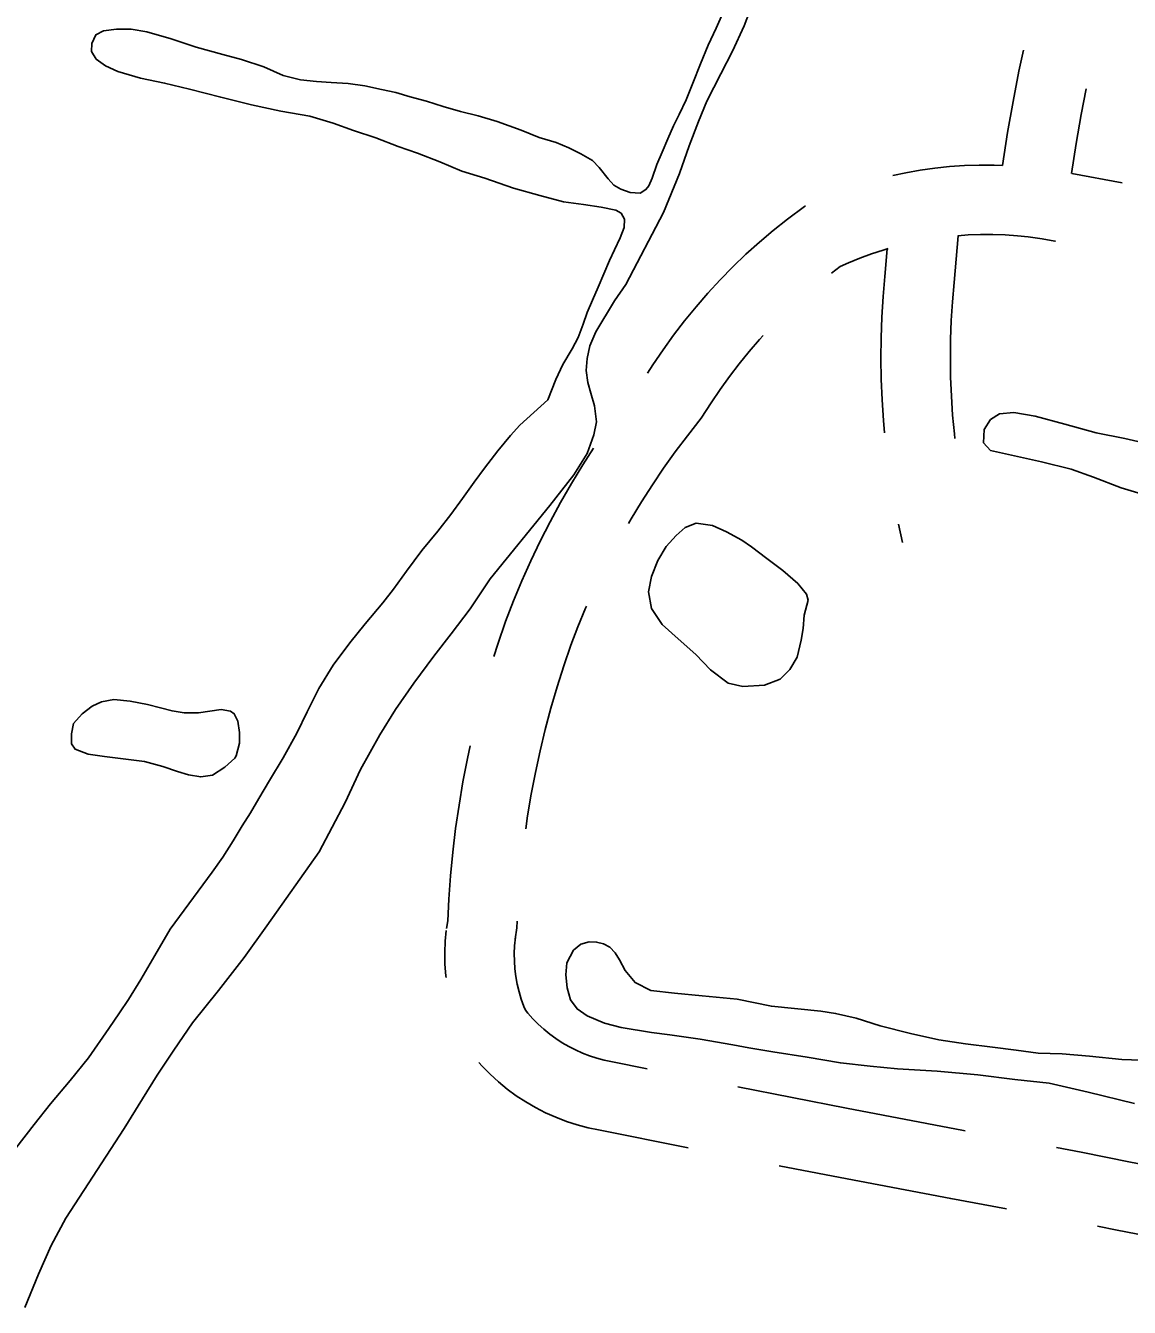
# Model space of a CAD drawing. Extents: x 3535183 to 3573198, y 534952 to 560562.
# Drawn here: x 3563462 to 3563938, y 550235 to 550789 of the extents above; entities that cross this region are included whole.
import ezdxf

# ---------------------------------------------------------------- set-up
doc = ezdxf.new("R2010")
doc.units = 0
doc.layers.add('V-ROAD-CNTR', color=7, linetype='Continuous')
doc.layers.add('V-TOPO-SHOR', color=7, linetype='Continuous')

msp = doc.modelspace()

# ---------------------------------------------------------------- linework, layer by layer
at = {"layer": 'V-ROAD-CNTR'}
msp.add_line((3563838.72, 550573.19), (3563840.5, 550565.28), dxfattribs=at)
for points in [[(3563892.67, 550777.92), (3563890.75, 550768.81), (3563888.19, 550755.69), (3563885.82, 550742.42), (3563883.71, 550728.18)], [(3563919.84, 550761.25), (3563917.69, 550750.18), (3563915.43, 550737.58), (3563913.51, 550724.62)], [(3563836.27, 550723.75), (3563841.83, 550724.94), (3563848.13, 550726.06), (3563854.46, 550726.96), (3563860.81, 550727.63), (3563867.19, 550728.08), (3563873.58, 550728.31), (3563879.98, 550728.31), (3563883.7, 550728.18)], [(3563913.54, 550724.62), (3563935.32, 550720.67)], [(3563730.35, 550638.43), (3563732.62, 550642.04), (3563736.99, 550648.53), (3563741.55, 550654.88), (3563746.31, 550661.09), (3563751.26, 550667.15), (3563756.39, 550673.06), (3563761.7, 550678.81), (3563767.18, 550684.39), (3563772.83, 550689.8), (3563778.65, 550695.03), (3563784.62, 550700.08), (3563790.75, 550704.94), (3563798.16, 550710.46), (3563798.56, 550710.64)], [(3563864.4, 550697.81), (3563868.78, 550698.12), (3563874.11, 550698.31), (3563879.45, 550698.31), (3563884.78, 550698.12), (3563890.11, 550697.75), (3563894.69, 550697.26), (3563900.73, 550696.43), (3563906.19, 550695.46), (3563906.58, 550695.39)], [(3563864.44, 550697.81), (3563862.77, 550677.67), (3563862.03, 550669.3), (3563861.51, 550661.15), (3563861.21, 550652.99), (3563861.12, 550644.83), (3563861.24, 550636.67), (3563861.56, 550628.52), (3563862.1, 550620.37), (3563862.85, 550612.25), (3563863.09, 550610.26)], [(3563809.7, 550681.66), (3563813.45, 550684.45), (3563817.06, 550686.07), (3563822, 550688.09), (3563827.01, 550689.93), (3563832.09, 550691.59), (3563834.26, 550692.22)], [(3563833.86, 550692.1), (3563832.88, 550680.23), (3563832.11, 550671.57), (3563831.55, 550662.65), (3563831.22, 550653.72), (3563831.11, 550644.79), (3563831.24, 550635.85), (3563831.6, 550626.92), (3563832.19, 550618.01), (3563832.68, 550612.71)], [(3563722.08, 550573.52), (3563723.23, 550575.51), (3563727.72, 550582.92), (3563732.41, 550590.21), (3563737.27, 550597.39), (3563742.31, 550604.44), (3563747.53, 550611.36), (3563753.54, 550618.95), (3563757.77, 550625.67), (3563761.62, 550631.4), (3563765.65, 550637), (3563769.85, 550642.48), (3563774.21, 550647.83), (3563778.73, 550653.04), (3563780.25, 550654.68)], [(3563663.91, 550516.11), (3563665.59, 550521.45), (3563668.95, 550531.25), (3563672.41, 550540.14), (3563676.04, 550548.83), (3563679.89, 550557.43), (3563683.95, 550565.92), (3563688.22, 550574.31), (3563692.7, 550582.6), (3563697.39, 550590.76), (3563702.28, 550598.81), (3563706.91, 550606.04)], [(3563677.7, 550441.69), (3563678.5, 550447.3), (3563680.08, 550456.7), (3563681.87, 550466.05), (3563683.89, 550475.37), (3563686.11, 550484.63), (3563688.56, 550493.84), (3563691.22, 550502.99), (3563694.09, 550512.07), (3563697.13, 550520.96), (3563700.23, 550528.92), (3563703.57, 550536.91), (3563704, 550537.86)], [(3563643.49, 550398.64), (3563644, 550401.99), (3563644.46, 550411.26), (3563645.2, 550421.46), (3563646.18, 550431.64), (3563647.4, 550441.8), (3563648.86, 550451.92), (3563650.55, 550462), (3563652.48, 550472.05), (3563653.65, 550477.47)], [(3563673.14, 550394.08), (3563673.89, 550398.97), (3563674.03, 550401.88)], [(3563643.25, 550377.45), (3563643.14, 550378.27), (3563642.8, 550383.26), (3563642.73, 550388.25), (3563642.94, 550393.25), (3563643.38, 550397.82)], [(3563730.15, 550338.1), (3563715.11, 550341.11), (3563711.56, 550341.85), (3563708.39, 550342.69), (3563705.26, 550343.69), (3563702.19, 550344.87), (3563699.19, 550346.2), (3563696.27, 550347.69), (3563693.43, 550349.33), (3563690.68, 550351.13), (3563688.03, 550353.07), (3563685.49, 550355.14), (3563683.07, 550357.35), (3563680.76, 550359.69), (3563678.58, 550362.14), (3563677.56, 550363.42), (3563676.89, 550364.99), (3563675.76, 550368.13), (3563674.81, 550371.33), (3563674.03, 550374.58), (3563673.43, 550377.86), (3563673.02, 550381.17), (3563672.79, 550384.5), (3563672.74, 550387.84), (3563672.88, 550391.17), (3563673.24, 550394.9)], [(3563747.88, 550303.95), (3563709.11, 550311.72), (3563704.67, 550312.64), (3563699.95, 550313.89), (3563695.3, 550315.38), (3563690.74, 550317.13), (3563686.28, 550319.11), (3563681.93, 550321.33), (3563677.7, 550323.77), (3563673.61, 550326.44), (3563669.67, 550329.33), (3563665.89, 550332.42), (3563662.28, 550335.71), (3563658.85, 550339.18), (3563657.38, 550340.83)], [(3563867.56, 550311.34), (3563866.8, 550311.48), (3563816.18, 550321.11), (3563769.37, 550330.25)], [(3564005.22, 550285.84), (3564002.77, 550286.23), (3563981.47, 550289.86), (3563960.21, 550293.71), (3563938.99, 550297.77), (3563917.62, 550302.07), (3563906.9, 550304.06)], [(3563885.37, 550277.54), (3563861.27, 550282), (3563810.51, 550291.65), (3563787.13, 550296.22)], [(3564023.12, 550252.62), (3564019.5, 550253.17), (3563997.88, 550256.63), (3563976.28, 550260.32), (3563954.72, 550264.22), (3563933.21, 550268.33), (3563924.66, 550270.05)]]:
    msp.add_lwpolyline(points, dxfattribs=at)
at = {"layer": 'V-TOPO-SHOR'}
for points in [[(3563775.94, 550798.61), (3563772.07, 550788.44), (3563766.98, 550777.5), (3563761.97, 550767.71), (3563755.95, 550755.86), (3563752.32, 550747.06), (3563748.23, 550736.66), (3563744.05, 550724.72), (3563737.25, 550707.82), (3563720.91, 550676.69), (3563715.98, 550669.66), (3563707.97, 550656.29), (3563705.42, 550650.32), (3563704.18, 550644.73), (3563703.78, 550639.6), (3563704.53, 550634.39), (3563705.74, 550629.79), (3563707.33, 550624.35), (3563708.22, 550617.45), (3563707.06, 550611.79), (3563704.19, 550603.83), (3563698.42, 550594.5), (3563688.11, 550581.36), (3563662.26, 550549.66), (3563653.64, 550536.75), (3563645.49, 550525.9), (3563638.02, 550516.19), (3563629.33, 550504.66), (3563621.48, 550493.19), (3563614.62, 550482.26), (3563606.3, 550467.35), (3563599.74, 550453.13), (3563588.48, 550431.79), (3563565.78, 550399.85), (3563556.08, 550386.18), (3563544.93, 550371.81), (3563533.77, 550357.98), (3563525.62, 550346.14), (3563518.53, 550335.36), (3563512.14, 550325.12), (3563504.21, 550312.35), (3563478.95, 550273.6), (3563472.63, 550261.83), (3563467.22, 550249.36), (3563461.36, 550235.06)], [(3563720.31, 550704.96), (3563718.87, 550707.57), (3563716.65, 550708.88), (3563710.3, 550710.13), (3563702.64, 550711.22), (3563694.07, 550712.48), (3563683.73, 550715.12), (3563672.33, 550718.3), (3563660.02, 550722.63), (3563650.14, 550725.73), (3563640.51, 550729.67), (3563630.87, 550733.38), (3563622.6, 550736.39), (3563612.89, 550740.1), (3563603.32, 550743.27), (3563594.45, 550746.45), (3563584.35, 550749.39), (3563571.95, 550751.65), (3563559.24, 550754.38), (3563545.92, 550757.56), (3563532.38, 550761.05), (3563521.66, 550763.69), (3563511.25, 550765.87), (3563501.53, 550768.74), (3563496.1, 550771.13), (3563492.13, 550774.06), (3563490.15, 550777.36), (3563490.31, 550780.8), (3563491.93, 550784.55), (3563495.31, 550786.3), (3563500.91, 550787.05), (3563507.26, 550786.95), (3563514.07, 550785.78), (3563524.48, 550782.84), (3563535.35, 550779.2), (3563546.9, 550776.02), (3563554.94, 550773.84), (3563564.58, 550770.75), (3563572.92, 550767.05), (3563580.34, 550765.18), (3563587.31, 550764.39), (3563593.59, 550763.91), (3563601.02, 550763.58), (3563608.21, 550762.48), (3563615.33, 550761), (3563621.53, 550759.6), (3563627.81, 550757.82), (3563634.77, 550755.96), (3563641.96, 550753.64), (3563649.46, 550751.47), (3563657.2, 550749.53), (3563665.31, 550747.12), (3563675.71, 550743.34), (3563683.51, 550740.25), (3563690.78, 550738), (3563696.29, 550735.68), (3563701.49, 550733.14), (3563706.46, 550730.21), (3563709.44, 550727.21), (3563713.33, 550722.38), (3563715.77, 550719.61), (3563718.75, 550717.84), (3563722.73, 550716.44), (3563727.17, 550716.2), (3563729.63, 550717.72), (3563730.86, 550719.4), (3563732.32, 550722.62), (3563734.33, 550728.58), (3563736.57, 550733.94), (3563739.04, 550739.67), (3563741.52, 550745.18), (3563743.91, 550750.08), (3563746.92, 550756.42), (3563749.85, 550763.61), (3563753.25, 550772.03), (3563756.49, 550780.14), (3563759.96, 550787.48), (3563764.13, 550796.73)], [(3563709.03, 550675.59), (3563711.43, 550681.32), (3563713.82, 550687.14), (3563716.06, 550691.72), (3563718.52, 550696.85), (3563720.22, 550701.28), (3563720.31, 550704.96)], [(3563457.45, 550303.86), (3563465.38, 550314.02), (3563472.45, 550322.88), (3563480.91, 550332.96), (3563488.83, 550342.74), (3563497.54, 550355.42), (3563502.23, 550362.23), (3563506.08, 550368.04), (3563511.39, 550376.67), (3563517.4, 550386.99), (3563524.03, 550398.31), (3563542.19, 550422.99), (3563546.81, 550429.48), (3563551.27, 550436.52), (3563555.2, 550442.94), (3563558.74, 550448.67), (3563562.44, 550454.79), (3563566.99, 550462.51), (3563572.84, 550472.37), (3563578.78, 550482.99), (3563583.33, 550492.25), (3563588.26, 550502.27), (3563594.43, 550512.43), (3563601.73, 550522.06), (3563608.27, 550530.16), (3563615.96, 550539.25), (3563620.58, 550545.21), (3563626.12, 550552.92), (3563632.81, 550561.86), (3563639.66, 550570.19), (3563645.35, 550577.45), (3563650.35, 550584.4), (3563655.43, 550591.35), (3563659.9, 550597.39), (3563665.67, 550604.95), (3563671.13, 550611.6), (3563675.13, 550616.03), (3563687.27, 550626.94), (3563690.67, 550635.74), (3563693.75, 550642.17), (3563697.68, 550648.89), (3563700.3, 550653.86), (3563702.54, 550659.6), (3563704.25, 550664.65), (3563706.48, 550670), (3563709.03, 550675.59)], [(3563878.46, 550605.03), (3563875.39, 550608.41), (3563875.69, 550614.1), (3563878.41, 550618.39), (3563882.34, 550620.89), (3563888.51, 550621.53), (3563897.74, 550619.91), (3563910.52, 550616.5), (3563924.05, 550612.72), (3563936.46, 550610.25), (3563957.07, 550605.52)], [(3564181.28, 550541.85), (3564138.06, 550544.14), (3564127.23, 550544.27), (3564114.44, 550544.87), (3564099.98, 550548.1), (3564090.1, 550552.33), (3564079.74, 550555.82), (3564064.91, 550559.23), (3564047.93, 550562.74), (3564025.91, 550567.21), (3564002.21, 550571.68), (3563981.22, 550576.32), (3563966.39, 550580.11), (3563948.85, 550584.74), (3563934.87, 550588.99), (3563922.93, 550593.6), (3563913.33, 550597), (3563900.54, 550600.12), (3563878.46, 550605.03)], [(3563797.95, 550533.95), (3563797.56, 550528.25), (3563796.7, 550523.21), (3563794.9, 550515.84), (3563791.71, 550510.44), (3563787.58, 550506.25), (3563780.85, 550503.66), (3563771.52, 550503.22), (3563765.08, 550504.65), (3563757.44, 550510.28), (3563751.21, 550516.93), (3563743.48, 550523.67), (3563736.6, 550529.95), (3563732.04, 550536.78), (3563730.76, 550544.07), (3563732, 550550.7), (3563734.73, 550557.5), (3563738.3, 550563.56), (3563742.61, 550568.4), (3563746.54, 550571.84), (3563751.31, 550573.69), (3563758.4, 550572.64), (3563764.46, 550570), (3563771.08, 550566.34), (3563775.27, 550563.53), (3563781.79, 550558.37), (3563788.68, 550553.21), (3563795.29, 550547.59), (3563799.01, 550543), (3563799.65, 550540.47), (3563797.95, 550533.95)], [(3563547.68, 550468.34), (3563542.44, 550464.81), (3563537.3, 550464.08), (3563532.07, 550465.03), (3563527.32, 550466.45), (3563520.88, 550468.62), (3563513.05, 550470.7), (3563495.78, 550472.9), (3563488.6, 550473.95), (3563483.09, 550476.03), (3563481.52, 550478.46), (3563481.44, 550482.76), (3563482.39, 550487.23), (3563486.04, 550491.33), (3563490.35, 550494.68), (3563494.37, 550496.53), (3563499.79, 550497.54), (3563506.79, 550496.77), (3563514.25, 550495.34), (3563519.94, 550493.92), (3563524.88, 550492.6), (3563530.11, 550491.74), (3563536.37, 550491.81), (3563546.08, 550493.27), (3563550.09, 550492.51), (3563551.77, 550491.39), (3563553.25, 550488.21), (3563553.98, 550483.26), (3563554.06, 550478.68), (3563552.64, 550473.27), (3563552.08, 550472.15), (3563547.68, 550468.34)], [(3563799.22, 550343.16), (3563784.48, 550345.44), (3563774.12, 550347.16), (3563767.12, 550348.49), (3563753.03, 550350.87), (3563739.97, 550352.78), (3563732.04, 550353.74), (3563718.88, 550355.84), (3563711.69, 550357.83), (3563704.23, 550360.93), (3563699.86, 550363.94), (3563697.07, 550367.87), (3563695.6, 550373.01), (3563694.96, 550378.7), (3563695.44, 550383.84), (3563698.26, 550389.24), (3563701.54, 550391.94), (3563705.09, 550392.95), (3563708.26, 550392.76), (3563711.25, 550392.09), (3563713.95, 550390.59), (3563716.37, 550388.16), (3563718.23, 550385.07), (3563720.64, 550380.58), (3563724.92, 550375.33), (3563731.72, 550371.95), (3563741.99, 550370.8), (3563753.93, 550369.64), (3563768.96, 550368.09), (3563783.8, 550365.05), (3563805.17, 550363.02), (3563811.51, 550361.97), (3563820.47, 550359.89), (3563830.82, 550356.58), (3563843.88, 550353.37), (3563856.1, 550350.62), (3563867.67, 550348.81), (3563879.25, 550347.36), (3563889.51, 550346.12), (3563899.03, 550344.87), (3563909.39, 550344.56), (3563921.25, 550343.58), (3563935.15, 550342.14), (3563947.75, 550341.72)], [(3563940.69, 550323.07), (3563920.63, 550327.99), (3563903.75, 550331.88), (3563888.91, 550333.42), (3563872.95, 550335.44), (3563855.4, 550337.08), (3563838.23, 550338.08), (3563826.47, 550339.23), (3563813.59, 550340.58), (3563799.22, 550343.16)]]:
    msp.add_lwpolyline(points, dxfattribs=at)

doc.saveas('drawing.dxf')
